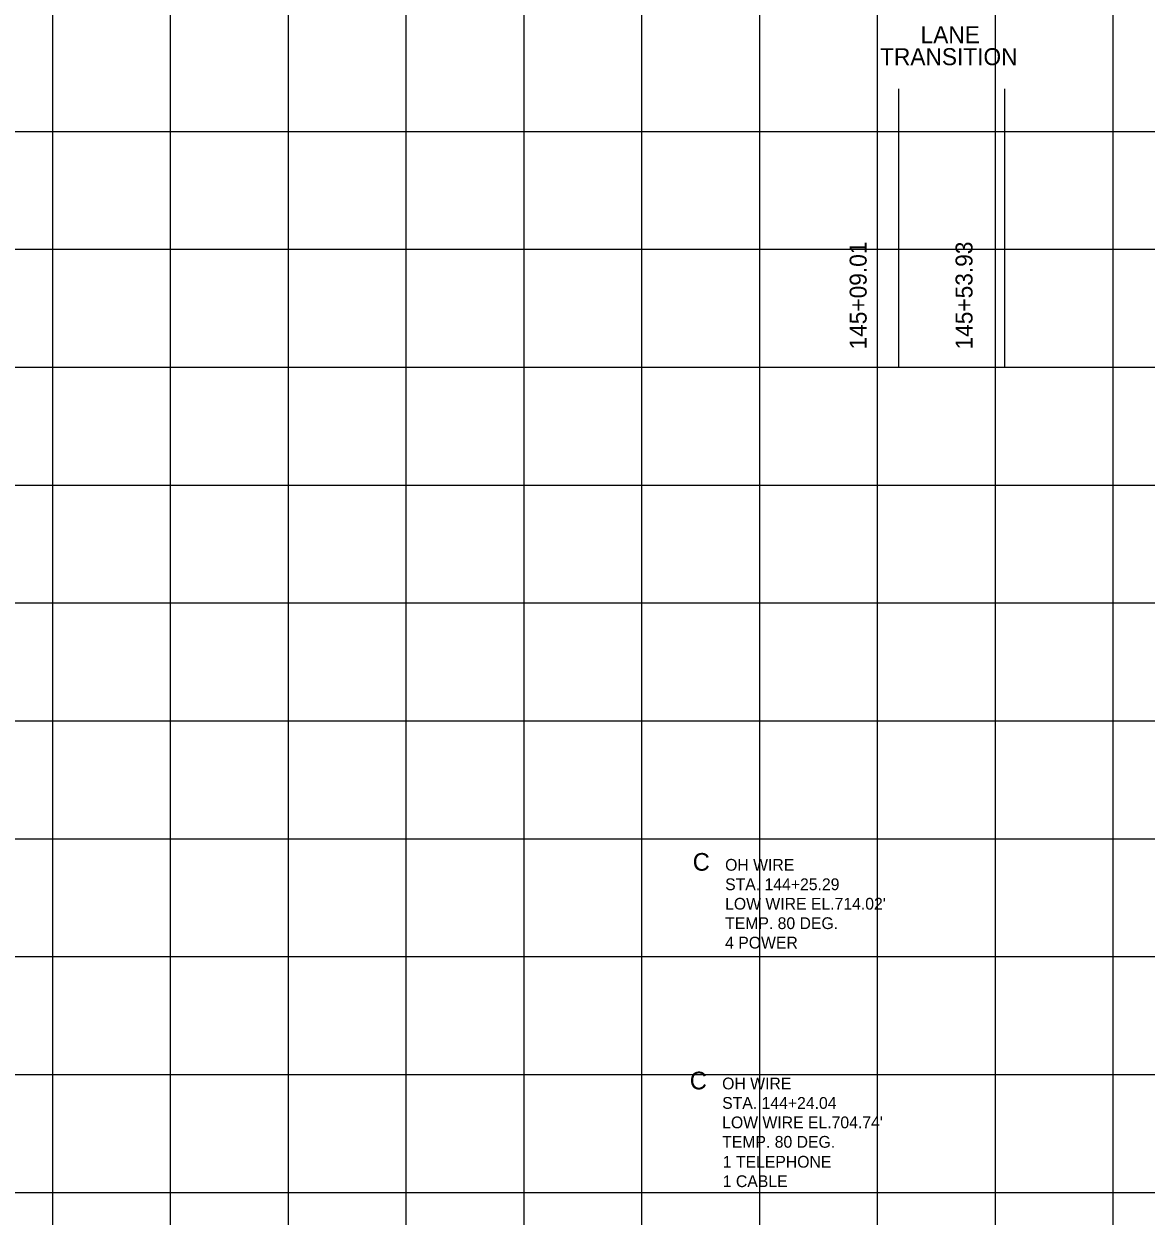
# Model space of a CAD drawing. Extents: x -7164 to 2214450, y -19642 to 253469.
# Drawn here: x 8138 to 8614, y -2510 to -2004 of the extents above; entities that cross this region are included whole.
import ezdxf

# ---------------------------------------------------------------- set-up
doc = ezdxf.new("R2010")
doc.units = 0
for name, color, linetype in [('DESIGN - PROFILE - Proposed Curve Text', 7, 'Continuous'), ('DESIGN - SHEET - Light Grid', 7, 'Continuous'), ('SURVEY - PROFILE - Utilities - Overhead Wire Crossings', 7, 'Continuous'), ('XTREE', 7, 'Continuous')]:
    doc.layers.add(name, color=color, linetype=linetype)

msp = doc.modelspace()

# ---------------------------------------------------------------- linework, layer by layer
at = {"layer": 'DESIGN - PROFILE - Proposed Curve Text'}
for p, q in [((8509.01, -2150), (8509.01, -2031.9)), ((8509.01, -2150), (8509.01, -2031.9)), ((8553.93, -2150), (8553.93, -2031.9)), ((8553.93, -2150), (8553.93, -2031.9)), ((7700, -2050), (8553.93, -2050)), ((7700, -2050), (8553.93, -2050)), ((7712.56, -2050), (8509.01, -2050)), ((7712.56, -2050), (8509.01, -2050)), ((8509.01, -2050), (8553.93, -2050)), ((8509.01, -2050), (8553.93, -2050)), ((8553.93, -2050), (8774.01, -2050)), ((8553.93, -2050), (8774.01, -2050))]:
    msp.add_line(p, q, dxfattribs=at)
at = {"layer": 'DESIGN - SHEET - Light Grid'}
for p, q in [((8150, -3000), (8150, -1000)), ((8150, -3000), (8150, -1000)), ((8200, -3000), (8200, -1000)), ((8200, -3000), (8200, -1000)), ((8250, -3000), (8250, -1000)), ((8250, -3000), (8250, -1000)), ((8300, -3000), (8300, -1000)), ((8300, -3000), (8300, -1000)), ((8350, -3000), (8350, -1000)), ((8350, -3000), (8350, -1000)), ((8400, -3000), (8400, -1000)), ((8400, -3000), (8400, -1000)), ((8450, -3000), (8450, -1000)), ((8450, -3000), (8450, -1000)), ((8500, -3000), (8500, -1000)), ((8500, -3000), (8500, -1000)), ((8550, -3000), (8550, -1000)), ((8550, -3000), (8550, -1000)), ((8600, -3000), (8600, -1000)), ((8600, -3000), (8600, -1000)), ((0, -2050), (12400, -2050)), ((0, -2050), (12400, -2050)), ((0, -2100), (12400, -2100)), ((0, -2100), (12400, -2100)), ((0, -2150), (12400, -2150)), ((0, -2150), (12400, -2150)), ((0, -2200), (12400, -2200)), ((0, -2200), (12400, -2200)), ((0, -2250), (12400, -2250)), ((0, -2250), (12400, -2250)), ((0, -2300), (12400, -2300)), ((0, -2300), (12400, -2300)), ((0, -2350), (12400, -2350)), ((0, -2350), (12400, -2350)), ((0, -2400), (12400, -2400)), ((0, -2400), (12400, -2400)), ((0, -2450), (12400, -2450)), ((0, -2450), (12400, -2450)), ((0, -2500), (12400, -2500)), ((0, -2500), (12400, -2500))]:
    msp.add_line(p, q, dxfattribs=at)
at = {"layer": 'XTREE'}
for p, q in [((8509.01, -2100), (8509.01, -2100)), ((8509.01, -2100), (8509.01, -2100)), ((8553.93, -2100), (8553.93, -2100)), ((8553.93, -2100), (8553.93, -2100))]:
    msp.add_line(p, q, dxfattribs=at)

# ---------------------------------------------------------------- texts
at = {"layer": 'DESIGN - PROFILE - Proposed Curve Text'}
for s, p in [('LANE', (8518.23, -2012.59)), ('TRANSITION', (8501.05, -2021.91))]:
    msp.add_text(s, height=7.2, dxfattribs=at).set_placement(p)
for s, rotation, p in [('LANE', 360, (8518.23, -2012.59)), ('TRANSITION', 360, (8501.05, -2021.91)), ('145+09.01', 90, (8495.34, -2142.5)), ('145+09.01', 90, (8495.34, -2142.5)), ('145+53.93', 90, (8540.26, -2142.5)), ('145+53.93', 90, (8540.26, -2142.5))]:
    msp.add_text(s, height=7.2, rotation=rotation, dxfattribs=at).set_placement(p)
at = {"layer": 'SURVEY - PROFILE - Utilities - Overhead Wire Crossings'}
for s, height, p in [('C', 7.5, (8421.54, -2363.57)), ('C', 7.5, (8421.54, -2363.57)), ('OH WIRE', 5, (8435.29, -2363.57)), ('OH WIRE', 5, (8435.29, -2363.57)), ('STA. 144+25.29', 5, (8435.29, -2371.82)), ('STA. 144+25.29', 5, (8435.29, -2371.82)), ("LOW WIRE EL.714.02'", 5, (8435.29, -2380.07)), ("LOW WIRE EL.714.02'", 5, (8435.29, -2380.07)), ('TEMP. 80 DEG.', 5, (8435.29, -2388.32)), ('TEMP. 80 DEG.', 5, (8435.29, -2388.32)), ('4 POWER', 5, (8435.29, -2396.57)), ('4 POWER', 5, (8435.29, -2396.57)), ('C', 7.5, (8420.29, -2456.31)), ('C', 7.5, (8420.29, -2456.31)), ('OH WIRE', 5, (8434.04, -2456.31)), ('OH WIRE', 5, (8434.04, -2456.31)), ('STA. 144+24.04', 5, (8434.04, -2464.56)), ('STA. 144+24.04', 5, (8434.04, -2464.56)), ("LOW WIRE EL.704.74'", 5, (8434.04, -2472.81)), ("LOW WIRE EL.704.74'", 5, (8434.04, -2472.81)), ('TEMP. 80 DEG.', 5, (8434.04, -2481.06)), ('TEMP. 80 DEG.', 5, (8434.04, -2481.06)), ('1 TELEPHONE', 5, (8434.3, -2489.51)), ('1 TELEPHONE', 5, (8434.3, -2489.51)), ('1 CABLE', 5, (8434.3, -2497.76)), ('1 CABLE', 5, (8434.3, -2497.76))]:
    msp.add_text(s, height=height, dxfattribs=at).set_placement(p)

doc.saveas('drawing.dxf')
